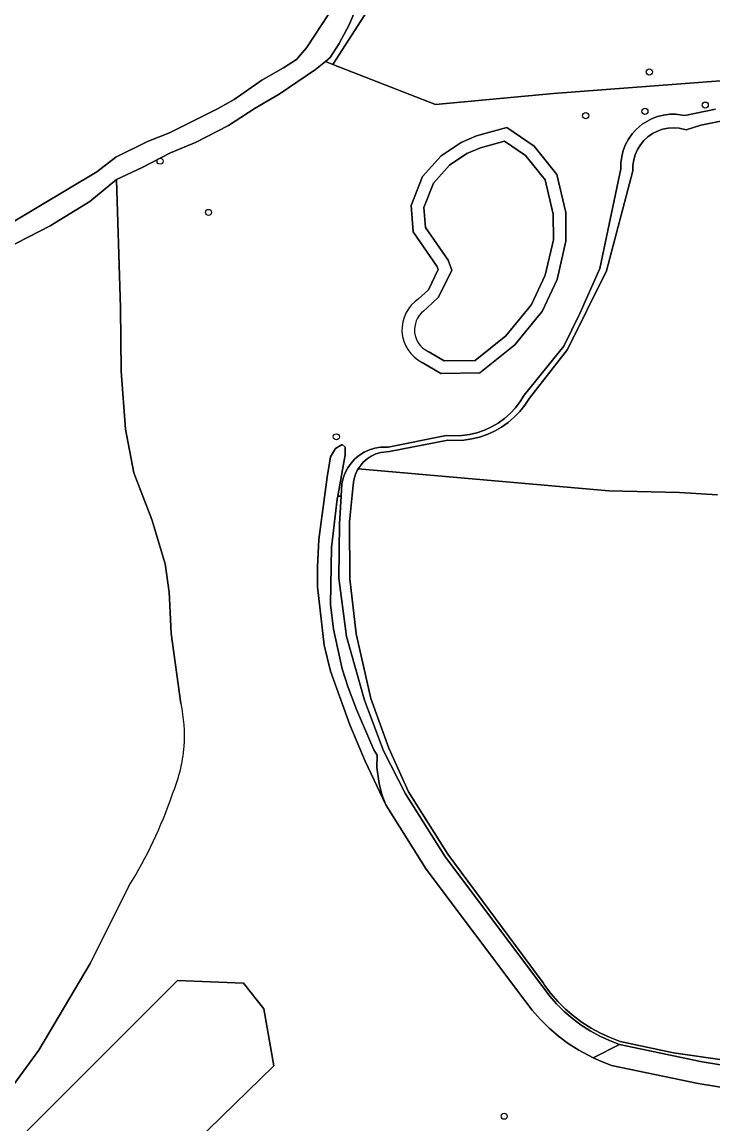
# Model space of a CAD drawing. Extents: x 160203 to 161530, y 379528 to 381797.
# Drawn here: x 160744.2 to 160854.6, y 381119.5 to 381295.7 of the extents above; entities that cross this region are included whole.
import ezdxf

# ---------------------------------------------------------------- set-up
doc = ezdxf.new("R2010")
doc.units = 0
for name, color, linetype in [('IMGEO_Boom', 7, 'Continuous'), ('IMGEO_Gemengd_bos', 7, 'Continuous'), ('IMGEO_Grasland_agrarisch', 7, 'Continuous'), ('IMGEO_Grasland_overig', 7, 'Continuous'), ('IMGEO_Groenvoorziening', 7, 'Continuous'), ('IMGEO_Loofbos', 7, 'Continuous'), ('IMGEO_Meer_plas_ven_vijver', 7, 'Continuous'), ('IMGEO_Oever', 7, 'Continuous'), ('IMGEO_Waterloop', 7, 'Continuous')]:
    doc.layers.add(name, color=color, linetype=linetype)

msp = doc.modelspace()

# ---------------------------------------------------------------- linework, layer by layer
at = {"layer": 'IMGEO_Boom'}
for centre in [(160844.44, 381287.73), (160843.73, 381281.44), (160853.38, 381282.43), (160834.27, 381280.74), (160766.25, 381273.47), (160773.98, 381265.28), (160794.42, 381229.4), (160821.24, 381120.78)]:
    msp.add_circle(centre, 0.489, dxfattribs=at)
at = {"layer": 'IMGEO_Gemengd_bos'}
msp.add_lwpolyline([(160862.78, 381281.27), (160852.67, 381279.22), (160850.33, 381278.49), (160849.19, 381278.75), (160848.31, 381278.81), (160847.43, 381278.75), (160846.56, 381278.57), (160845.73, 381278.27), (160844.94, 381277.87), (160844.22, 381277.36), (160843.57, 381276.76), (160843.01, 381276.07), (160842.55, 381275.32), (160842.2, 381274.51), (160841.95, 381273.66), (160841.83, 381272.79), (160841.82, 381271.91), (160837.6, 381255.94), (160831.37, 381243.38), (160825.3, 381235.6), (160824.54, 381234.45), (160823.74, 381233.45), (160822.85, 381232.53), (160821.87, 381231.7), (160820.82, 381230.96), (160819.71, 381230.32), (160818.54, 381229.79), (160817.32, 381229.37), (160816.08, 381229.06), (160814.81, 381228.88), (160813.52, 381228.81), (160812.24, 381228.86), (160802.93, 381227.03), (160801.53, 381226.91), (160800.74, 381226.68), (160800, 381226.33), (160799.32, 381225.89), (160798.7, 381225.34), (160797.92, 381224.3), (160837.95, 381220.77), (160849.26, 381220.48), (160855.36, 381220.11)], dxfattribs=at)
at = {"layer": 'IMGEO_Grasland_agrarisch'}
for points in [[(160807.42, 381310.06), (160793.87, 381288.95), (160810.25, 381282.55), (160829.12, 381284.28), (160939.35, 381292.68), (160989.23, 381294.57), (160987.74, 381303.92)], [(160855.36, 381220.11), (160849.26, 381220.48), (160837.95, 381220.77), (160797.92, 381224.3), (160797.74, 381224.02), (160797.53, 381223.52), (160797.42, 381223.26), (160797.21, 381222.47), (160797.11, 381221.66), (160796.52, 381215.83), (160796.59, 381206.68), (160797.6, 381197.92), (160799.93, 381187.58), (160802.79, 381179.62), (160805.97, 381172.63), (160812.22, 381162.7), (160827.45, 381142.09), (160827.68, 381141.75), (160828.72, 381140.4), (160829.84, 381139.11), (160831.05, 381137.91), (160832.35, 381136.8), (160833.72, 381135.78), (160835.15, 381134.86), (160836.65, 381134.05), (160838.2, 381133.34), (160839.8, 381132.74), (160848.29, 381130.92), (160894.29, 381124.29)]]:
    msp.add_lwpolyline(points, dxfattribs=at)
at = {"layer": 'IMGEO_Grasland_overig'}
for points in [[(160855.02, 381281.81), (160850.12, 381280.75), (160849.7, 381280.84), (160848.7, 381280.96), (160847.7, 381280.96), (160846.71, 381280.84), (160845.74, 381280.6), (160844.81, 381280.25), (160843.3, 381279.38), (160842.35, 381278.56), (160841.68, 381277.82), (160841.11, 381277), (160840.64, 381276.12), (160840.28, 381275.19), (160840.03, 381274.22), (160839.9, 381273.23), (160839.89, 381272.23), (160836.51, 381256.31), (160833.35, 381249.14), (160830.78, 381243.89), (160824.46, 381236.08), (160823.8, 381235.03), (160823.04, 381234.05), (160822.2, 381233.15), (160821.27, 381232.33), (160820.26, 381231.6), (160819.19, 381230.98), (160818.07, 381230.46), (160816.89, 381230.06), (160815.69, 381229.77), (160814.46, 381229.6), (160813.23, 381229.54), (160811.99, 381229.61), (160802.68, 381227.73), (160801.47, 381227.72), (160800.57, 381227.57), (160799.69, 381227.3), (160798.86, 381226.93), (160798.09, 381226.45), (160797.38, 381225.87), (160796.76, 381225.2), (160796.23, 381224.46), (160795.8, 381223.65), (160795.49, 381222.8), (160795.28, 381221.91), (160795.17, 381219.89), (160794.91, 381215.49), (160794.83, 381206.78), (160796.05, 381197.49), (160798.9, 381187.28), (160801.95, 381179.22), (160805.49, 381172.3), (160811.75, 381162.33), (160828.49, 381140.04), (160829.63, 381138.74), (160830.85, 381137.52), (160832.16, 381136.4), (160833.54, 381135.36), (160835, 381134.43), (160836.51, 381133.6), (160838.08, 381132.87), (160839.69, 381132.26), (160852.91, 381129.48), (160894.11, 381122.77)], [(160894.29, 381124.29), (160848.29, 381130.92), (160839.8, 381132.74), (160838.2, 381133.34), (160836.65, 381134.05), (160835.15, 381134.86), (160833.72, 381135.78), (160832.35, 381136.8), (160831.05, 381137.91), (160829.84, 381139.11), (160828.72, 381140.4), (160827.68, 381141.75), (160827.45, 381142.09), (160812.22, 381162.7), (160805.97, 381172.63), (160802.79, 381179.62), (160799.93, 381187.58), (160797.6, 381197.92), (160796.59, 381206.68), (160796.52, 381215.83), (160797.11, 381221.66), (160797.21, 381222.47), (160797.42, 381223.26), (160797.53, 381223.52), (160797.74, 381224.02), (160797.92, 381224.3), (160798.7, 381225.34), (160799.32, 381225.89), (160800, 381226.33), (160800.74, 381226.68), (160801.53, 381226.91), (160802.93, 381227.03), (160812.24, 381228.86), (160813.52, 381228.81), (160814.81, 381228.88), (160816.08, 381229.06), (160817.32, 381229.37), (160818.54, 381229.79), (160819.71, 381230.32), (160820.82, 381230.96), (160821.87, 381231.7), (160822.85, 381232.53), (160823.74, 381233.45), (160824.54, 381234.45), (160825.3, 381235.6), (160831.37, 381243.38), (160837.6, 381255.94), (160841.82, 381271.91), (160841.83, 381272.79), (160841.95, 381273.66), (160842.2, 381274.51), (160842.55, 381275.32), (160843.01, 381276.07), (160843.57, 381276.76), (160844.22, 381277.36), (160844.94, 381277.87), (160845.73, 381278.27), (160846.56, 381278.57), (160847.43, 381278.75), (160848.31, 381278.81), (160849.19, 381278.75), (160850.33, 381278.49), (160852.67, 381279.22), (160862.78, 381281.27)]]:
    msp.add_lwpolyline(points, dxfattribs=at)
msp.add_lwpolyline([(160808.78, 381160.29), (160824.53, 381139.29), (160825.7, 381137.76), (160827.01, 381136.27), (160828.41, 381134.88), (160829.91, 381133.59), (160831.49, 381132.41), (160833.15, 381131.34), (160835.49, 381130.11), (160839.69, 381132.26), (160838.08, 381132.87), (160836.51, 381133.6), (160835, 381134.43), (160833.54, 381135.36), (160832.16, 381136.4), (160830.85, 381137.52), (160829.63, 381138.74), (160828.49, 381140.04), (160811.75, 381162.33), (160805.49, 381172.3), (160801.95, 381179.22), (160798.9, 381187.28), (160796.05, 381197.49), (160794.83, 381206.78), (160794.91, 381215.49), (160795.17, 381219.89), (160794.64, 381219.89), (160794.56, 381219.44), (160793.63, 381211.73), (160793.49, 381202.58), (160793.96, 381198.67), (160795.36, 381192.33), (160796.32, 381189.3), (160797.65, 381185.82), (160800.41, 381179.35), (160800.94, 381178.49), (160800.86, 381176.53), (160801.25, 381174), (160801.69, 381172.21), (160802.32, 381170.58)], close=True, dxfattribs=at)
at = {"layer": 'IMGEO_Groenvoorziening'}
for points in [[(160742.5, 381263.62), (160756.14, 381271.76), (160759.17, 381274.12), (160764.23, 381276.6), (160767.73, 381278), (160775.44, 381281.85), (160778.06, 381283.32), (160782.5, 381286.43), (160785.97, 381288.39), (160788.02, 381289.74), (160789.64, 381291.59), (160793.23, 381297.03)], [(160769.58, 381186.75), (160768, 381197.93), (160767.72, 381203.53), (160767.67, 381204.59), (160767.04, 381209.07), (160764.92, 381216.18), (160762.04, 381223.62), (160760.71, 381230.65), (160760.02, 381239.9), (160759.9, 381250), (160759.28, 381270.54), (160755, 381267.04), (160748.67, 381263.12), (160741.54, 381259.44)], [(160742.41, 381125.2), (160746.86, 381131.36), (160755.04, 381145.18), (160761.31, 381157.67)]]:
    msp.add_lwpolyline(points, dxfattribs=at)
msp.add_lwpolyline([(160735.31, 381086.44), (160757.25, 381102.36), (160784.41, 381128.82), (160782.83, 381137.97), (160779.6, 381142.07), (160769.03, 381142.48), (160725.01, 381098.49), (160724.86, 381093.62), (160725.21, 381088.76), (160726.08, 381083.94), (160732.95, 381085.86)], close=True, dxfattribs=at)
for centre, radius, start, end in [((160746.24, 381181.64), 23.9, 355.8641, 12.3417), ((160746.23, 381181.65), 23.9, 336.5758, 355.845), ((160702.67, 381194.28), 69.13, 328.0224, 341.3274)]:
    msp.add_arc(centre, radius, start, end, dxfattribs=at)
at = {"layer": 'IMGEO_Loofbos'}
for points in [[(160939.35, 381292.68), (160829.12, 381284.28), (160810.25, 381282.55), (160793.87, 381288.95), (160792.66, 381289.42), (160791.09, 381288.11), (160785.29, 381284.19), (160781.46, 381281.97), (160777.17, 381279.17), (160772.01, 381276.52), (160767.91, 381274.78), (160763.38, 381272.48), (160759.28, 381270.54), (160759.9, 381250), (160760.02, 381239.9), (160760.71, 381230.65), (160762.04, 381223.62), (160764.92, 381216.18), (160767.04, 381209.07), (160767.67, 381204.59), (160767.72, 381203.53), (160768, 381197.93), (160769.58, 381186.75)], [(160838.41, 381128.9), (160836.68, 381129.56), (160835.49, 381130.11), (160833.15, 381131.34), (160831.49, 381132.41), (160829.91, 381133.59), (160828.41, 381134.88), (160827.01, 381136.27), (160825.7, 381137.76), (160824.53, 381139.29), (160808.78, 381160.29), (160802.32, 381170.58), (160799.04, 381177.56), (160796.55, 381183.34), (160793.47, 381191.95), (160792.45, 381196.11), (160791.38, 381205.4), (160791.38, 381208.64), (160791.62, 381212.98), (160792.93, 381222.97), (160793.5, 381226.2), (160794.3, 381227.55), (160795.33, 381228.15), (160795.81, 381227.73), (160795.8, 381226.5), (160794.64, 381219.89), (160795.17, 381219.89), (160795.28, 381221.91), (160795.49, 381222.8), (160795.8, 381223.65), (160796.23, 381224.46), (160796.76, 381225.2), (160797.38, 381225.87), (160798.09, 381226.45), (160798.86, 381226.93), (160799.69, 381227.3), (160800.57, 381227.57), (160801.47, 381227.72), (160802.68, 381227.73), (160811.99, 381229.61), (160813.23, 381229.54), (160814.46, 381229.6), (160815.69, 381229.77), (160816.89, 381230.06), (160818.07, 381230.46), (160819.19, 381230.98), (160820.26, 381231.6), (160821.27, 381232.33), (160822.2, 381233.15), (160823.04, 381234.05), (160823.8, 381235.03), (160824.46, 381236.08), (160830.78, 381243.89), (160833.35, 381249.14), (160836.51, 381256.31), (160839.89, 381272.23), (160839.9, 381273.23), (160840.03, 381274.22), (160840.28, 381275.19), (160840.64, 381276.12), (160841.11, 381277), (160841.68, 381277.82), (160842.35, 381278.56), (160843.3, 381279.38), (160844.81, 381280.25), (160845.74, 381280.6), (160846.71, 381280.84), (160847.7, 381280.96), (160848.7, 381280.96), (160849.7, 381280.84), (160850.12, 381280.75), (160855.02, 381281.81)], [(160807.56, 381251.46), (160809.12, 381252.92), (160810.7, 381256.16), (160810.5, 381256.71), (160806.71, 381262.18), (160806.39, 381266.38), (160808.19, 381271.03), (160811.17, 381274.34), (160814.34, 381276.47), (160816.8, 381277.51), (160821.66, 381278.85), (160826.03, 381275.88), (160829.64, 381271.36), (160831.08, 381265.24), (160831.1, 381260.67), (160829.69, 381254.57), (160827.3, 381249.45)], [(160827.3, 381249.45), (160826.71, 381248.73), (160822.93, 381244.13), (160817.33, 381239.64), (160811.11, 381239.54), (160808.11, 381241.3)], [(160761.31, 381157.67), (160755.04, 381145.18), (160746.86, 381131.36), (160742.41, 381125.2), (160737.58, 381119.25), (160731.19, 381113.28), (160727, 381107.8), (160726.59, 381107.24), (160725.67, 381103.31), (160725.01, 381098.49), (160769.03, 381142.48), (160779.6, 381142.07), (160782.83, 381137.97), (160784.41, 381128.82), (160757.25, 381102.36), (160735.31, 381086.44), (160746.48, 381074.12), (160748.73, 381076.15), (160752.54, 381079.59), (160757.77, 381084.31), (160771.16, 381095.42), (160780.82, 381102.94)], [(160929.24, 381103.29), (160930.49, 381103.03), (160933.05, 381102.47), (160936.32, 381112.52), (160934.01, 381113.31), (160893.57, 381119.26), (160852.26, 381125.99), (160838.41, 381128.9)]]:
    msp.add_lwpolyline(points, dxfattribs=at)
msp.add_lwpolyline([(160937.39, 381115.9), (160934.85, 381116.78), (160894.11, 381122.77), (160852.91, 381129.48), (160839.69, 381132.26), (160835.49, 381130.11), (160836.68, 381129.56), (160838.41, 381128.9), (160852.26, 381125.99), (160893.57, 381119.26), (160934.01, 381113.31), (160936.32, 381112.52)], close=True, dxfattribs=at)
for centre, radius, start, end in [((160810.77, 381246.54), 5.87, 123.0912, 243.0941), ((160746.24, 381181.64), 23.9, 355.8641, 12.3417), ((160746.23, 381181.65), 23.9, 336.5758, 355.845), ((160702.67, 381194.28), 69.13, 328.0224, 341.3274)]:
    msp.add_arc(centre, radius, start, end, dxfattribs=at)
at = {"layer": 'IMGEO_Meer_plas_ven_vijver'}
for points in [[(160829.1, 381260.9), (160829.08, 381265.01), (160827.8, 381270.47), (160824.65, 381274.39), (160821.3, 381276.68), (160817.46, 381275.62), (160815.29, 381274.71), (160812.49, 381272.82), (160809.92, 381269.96), (160808.42, 381266.07), (160808.66, 381262.87), (160812.3, 381257.63), (160812.86, 381256.04), (160810.76, 381251.71), (160808.92, 381250), (160808.36, 381249.48)], [(160809.08, 381243.05), (160811.64, 381241.55), (160816.61, 381241.62), (160821.52, 381245.56), (160825.16, 381250), (160825.6, 381250.53), (160827.79, 381255.22), (160829.1, 381260.9)]]:
    msp.add_lwpolyline(points, dxfattribs=at)
msp.add_arc((160810.69, 381246.49), 3.79, 127.8847, 244.7938, dxfattribs=at)
at = {"layer": 'IMGEO_Oever'}
msp.add_lwpolyline([(160806.72, 381320.92), (160805.99, 381316.65), (160805.99, 381314.78), (160806.3, 381311.14), (160805.69, 381309.75), (160803.9, 381308.76), (160800.01, 381305.31), (160798.68, 381303.01), (160798.08, 381301.38), (160797.69, 381298.17), (160796.57, 381295.55), (160796.5, 381295.37), (160794.85, 381292.29), (160793.41, 381290.05), (160792.66, 381289.42), (160793.87, 381288.95), (160807.42, 381310.06), (160808.27, 381311.77), (160808.27, 381313.66)], close=True, dxfattribs=at)
for points in [[(160821.66, 381278.85), (160816.8, 381277.51), (160814.34, 381276.47), (160811.17, 381274.34), (160808.19, 381271.03), (160806.39, 381266.38), (160806.71, 381262.18), (160810.5, 381256.71), (160810.7, 381256.16), (160809.12, 381252.92), (160807.56, 381251.46)], [(160808.11, 381241.3), (160811.11, 381239.54), (160817.33, 381239.64), (160822.93, 381244.13), (160826.71, 381248.73), (160827.3, 381249.45), (160829.69, 381254.57), (160831.1, 381260.67), (160831.08, 381265.24), (160829.64, 381271.36), (160826.03, 381275.88), (160821.66, 381278.85)], [(160808.36, 381249.48), (160808.92, 381250), (160810.76, 381251.71), (160812.86, 381256.04), (160812.3, 381257.63), (160808.66, 381262.87), (160808.42, 381266.07), (160809.92, 381269.96), (160812.49, 381272.82), (160815.29, 381274.71), (160817.46, 381275.62), (160821.3, 381276.68), (160824.65, 381274.39)], [(160824.65, 381274.39), (160827.8, 381270.47), (160829.08, 381265.01), (160829.1, 381260.9), (160827.79, 381255.22), (160825.6, 381250.53), (160825.16, 381250), (160821.52, 381245.56), (160816.61, 381241.62), (160811.64, 381241.55), (160809.08, 381243.05)]]:
    msp.add_lwpolyline(points, dxfattribs=at)
for centre, radius, start, end in [((160810.77, 381246.54), 5.87, 123.0912, 243.0941), ((160810.69, 381246.49), 3.79, 127.8847, 244.7938)]:
    msp.add_arc(centre, radius, start, end, dxfattribs=at)
at = {"layer": 'IMGEO_Waterloop'}
for points in [[(160741.54, 381259.44), (160748.67, 381263.12), (160755, 381267.04), (160759.28, 381270.54), (160763.38, 381272.48), (160767.91, 381274.78), (160772.01, 381276.52), (160777.17, 381279.17), (160781.46, 381281.97), (160785.29, 381284.19), (160791.09, 381288.11), (160792.66, 381289.42), (160793.41, 381290.05), (160794.85, 381292.29), (160796.5, 381295.37), (160796.57, 381295.55), (160797.69, 381298.17)], [(160793.23, 381297.03), (160789.64, 381291.59), (160788.02, 381289.74), (160785.97, 381288.39), (160782.5, 381286.43), (160778.06, 381283.32), (160775.44, 381281.85), (160767.73, 381278), (160764.23, 381276.6), (160759.17, 381274.12), (160756.14, 381271.76), (160742.5, 381263.62)]]:
    msp.add_lwpolyline(points, dxfattribs=at)
msp.add_lwpolyline([(160802.32, 381170.58), (160801.69, 381172.21), (160801.25, 381174), (160800.86, 381176.53), (160800.94, 381178.49), (160800.41, 381179.35), (160797.65, 381185.82), (160796.32, 381189.3), (160795.36, 381192.33), (160793.96, 381198.67), (160793.49, 381202.58), (160793.63, 381211.73), (160794.56, 381219.44), (160794.64, 381219.89), (160795.8, 381226.5), (160795.81, 381227.73), (160795.33, 381228.15), (160794.3, 381227.55), (160793.5, 381226.2), (160792.93, 381222.97), (160791.62, 381212.98), (160791.38, 381208.64), (160791.38, 381205.4), (160792.45, 381196.11), (160793.47, 381191.95), (160796.55, 381183.34), (160799.04, 381177.56)], close=True, dxfattribs=at)

doc.saveas('drawing.dxf')
